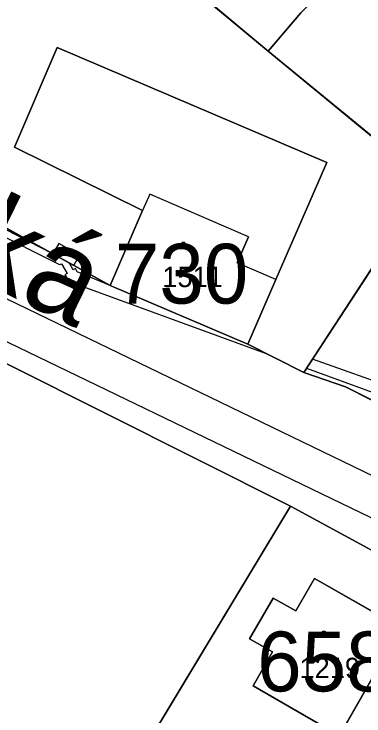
# Model space of a CAD drawing. Extents: x -689422 to -685210, y -987725 to -982160.
# Drawn here: x -687545.1 to -687515.9, y -985197.4 to -985138.7 of the extents above; entities that cross this region are included whole.
import ezdxf

# ---------------------------------------------------------------- set-up
doc = ezdxf.new("R2010")
doc.units = 0
for name, color, linetype in [('KN_Budovy', 7, 'Continuous'), ('KN_Budovy_cisla_domovni', 7, 'Continuous'), ('KN_Hranice_parcel', 7, 'Continuous'), ('KN_Hranice_parcel_vnitrni_kresba', 7, 'Continuous'), ('KN_Parcelni cisla', 7, 'Continuous'), ('KN_Polygon parcely', 7, 'Continuous'), ('KN_Popisy_pomistni nazvy nazvy ulic', 7, 'Continuous'), ('KN_POZEMKY_ORNA PUDA', 7, 'Continuous'), ('KN_POZEMKY_OSTATNI PLOCHA', 7, 'Continuous'), ('KN_POZEMKY_ZAHRADA', 7, 'Continuous'), ('KN_POZEMKY_ZASTAVENA PLOCHA', 7, 'Continuous'), ('KN_VYUZITI_16_ostatni plocha_silnice', 7, 'Continuous'), ('KN_Věcná břemena k části', 7, 'Continuous'), ('KN_Značky budov', 7, 'Continuous')]:
    doc.layers.add(name, color=color, linetype=linetype)

msp = doc.modelspace()

# ---------------------------------------------------------------- linework, layer by layer
at = {"layer": 'KN_Budovy'}
for points in [[(-687525.6, -985166.31), (-687523.24, -985160.9), (-687526.48, -985159.5), (-687525.54, -985157.32), (-687533.79, -985153.75), (-687534.39, -985155.13), (-687537.11, -985161.39)], [(-687517.94, -985199.04), (-687512.8, -985190.03), (-687520.02, -985185.9), (-687521.57, -985188.61), (-687523.48, -985187.55), (-687525.44, -985190.94), (-687523.52, -985192.03), (-687525.14, -985194.87)]]:
    msp.add_lwpolyline(points, close=True, dxfattribs=at)
at = {"layer": 'KN_Hranice_parcel'}
for p, q in [((-687545.55, -985123.7), (-687523.89, -985141.78)), ((-687537.11, -985161.39), (-687577.48, -985139.1)), ((-687523.89, -985141.78), (-687510.53, -985152.78)), ((-687520.91, -985168.67), (-687510.53, -985152.78)), ((-687525.6, -985166.31), (-687537.11, -985161.39)), ((-687553.2, -985164.2), (-687522.02, -985179.85)), ((-687520.91, -985168.67), (-687525.6, -985166.31)), ((-687522.02, -985179.85), (-687565.55, -985252.06)), ((-687522.02, -985179.85), (-687515.26, -985183.53))]:
    msp.add_line(p, q, dxfattribs=at)
for points in [[(-687512.44, -985129.75), (-687515.05, -985132.39), (-687521.15, -985138.58), (-687523.89, -985141.78)], [(-687525.6, -985166.31), (-687523.24, -985160.9), (-687518.99, -985151.11), (-687541.54, -985141.48), (-687545.1, -985149.82), (-687534.39, -985155.13), (-687537.11, -985161.39)], [(-687511.11, -985173.07), (-687517.42, -985169.87), (-687520.91, -985168.67)], [(-687517.94, -985199.04), (-687525.14, -985194.87), (-687523.52, -985192.03), (-687525.44, -985190.94), (-687523.48, -985187.55), (-687521.57, -985188.61), (-687520.02, -985185.9), (-687512.8, -985190.03), (-687517.94, -985199.04)]]:
    msp.add_lwpolyline(points, dxfattribs=at)
at = {"layer": 'KN_Hranice_parcel_vnitrni_kresba'}
for p, q in [((-687533.79, -985153.75), (-687534.39, -985155.13)), ((-687525.54, -985157.32), (-687533.79, -985153.75)), ((-687525.54, -985157.32), (-687526.48, -985159.5)), ((-687523.24, -985160.9), (-687526.48, -985159.5))]:
    msp.add_line(p, q, dxfattribs=at)
at = {"layer": 'KN_Polygon parcely'}
for points in [[(-687545.55, -985123.7), (-687523.89, -985141.78), (-687521.15, -985138.58), (-687515.05, -985132.39), (-687512.44, -985129.75), (-687515.52, -985126.77), (-687525.18, -985117.42), (-687529.47, -985113.51), (-687533.51, -985110)], [(-687510.53, -985152.78), (-687523.89, -985141.78), (-687545.55, -985123.7), (-687554.91, -985115.25), (-687577.01, -985137.74), (-687577.48, -985139.1), (-687537.11, -985161.39), (-687534.39, -985155.13), (-687545.1, -985149.82), (-687541.54, -985141.48), (-687518.99, -985151.11), (-687523.24, -985160.9), (-687525.6, -985166.31), (-687520.91, -985168.67)], [(-687510.53, -985152.78), (-687502.53, -985142.57), (-687501.92, -985141.73), (-687512.44, -985129.75), (-687515.05, -985132.39), (-687521.15, -985138.58), (-687523.89, -985141.78)], [(-687541.54, -985141.48), (-687545.1, -985149.82), (-687534.39, -985155.13), (-687537.11, -985161.39), (-687525.6, -985166.31), (-687523.24, -985160.9), (-687518.99, -985151.11)], [(-687489.92, -985163.84), (-687488.12, -985159.92), (-687501.92, -985141.73), (-687502.53, -985142.57), (-687510.53, -985152.78), (-687520.91, -985168.67), (-687517.42, -985169.87), (-687511.11, -985173.07), (-687506.96, -985173.72), (-687496.2, -985172.97), (-687493.71, -985172.07), (-687490.4, -985164.88), (-687495.55, -985170.01), (-687503.3, -985162.16), (-687502.75, -985161.61), (-687509.07, -985155.23), (-687504.45, -985150.63), (-687498.11, -985157.04), (-687497.39, -985156.32)], [(-687568.81, -985192.98), (-687591.1, -985232.84), (-687594.27, -985237.78), (-687568.94, -985251.89), (-687566.32, -985253.35), (-687565.55, -985252.06), (-687522.02, -985179.85), (-687553.2, -985164.2), (-687555.49, -985168.48), (-687559.81, -985176.5), (-687558.72, -985177.3)], [(-687471.24, -985213.23), (-687488.82, -985201.7), (-687496.51, -985193.97), (-687515.26, -985183.53), (-687522.02, -985179.85), (-687565.55, -985252.06), (-687533.67, -985270.95), (-687533.39, -985270.48), (-687518.37, -985280.02), (-687517.92, -985279.42), (-687494.8, -985246.63)], [(-687517.94, -985199.04), (-687525.14, -985194.87), (-687523.52, -985192.03), (-687525.44, -985190.94), (-687523.48, -985187.55), (-687521.57, -985188.61), (-687520.02, -985185.9), (-687512.8, -985190.03)], [(-687517.94, -985199.04), (-687512.8, -985190.03), (-687520.02, -985185.9), (-687521.57, -985188.61), (-687523.48, -985187.55), (-687525.44, -985190.94), (-687523.52, -985192.03), (-687525.14, -985194.87)]]:
    msp.add_lwpolyline(points, close=True, dxfattribs=at)
msp.add_lwpolyline([(-687553.2, -985164.2), (-687522.02, -985179.85), (-687515.26, -985183.53), (-687504.67, -985185.84), (-687497.78, -985185.06), (-687490.49, -985183.23), (-687494.5, -985181.25), (-687497.3, -985179.87), (-687508.96, -985174.13), (-687511.11, -985173.07), (-687517.42, -985169.87), (-687520.91, -985168.67), (-687525.6, -985166.31), (-687537.11, -985161.39), (-687577.48, -985139.1)], dxfattribs=at)
at = {"layer": 'KN_POZEMKY_ORNA PUDA'}
for p, q in [((-687553.2, -985164.2), (-687522.02, -985179.85)), ((-687565.55, -985252.06), (-687522.02, -985179.85)), ((-687522.02, -985179.85), (-687565.55, -985252.06)), ((-687522.02, -985179.85), (-687515.26, -985183.53)), ((-687520.02, -985185.9), (-687521.57, -985188.61)), ((-687512.8, -985190.03), (-687520.02, -985185.9)), ((-687523.48, -985187.55), (-687525.44, -985190.94)), ((-687521.57, -985188.61), (-687523.48, -985187.55)), ((-687517.94, -985199.04), (-687512.8, -985190.03)), ((-687525.44, -985190.94), (-687523.52, -985192.03)), ((-687523.52, -985192.03), (-687525.14, -985194.87)), ((-687525.14, -985194.87), (-687517.94, -985199.04))]:
    msp.add_line(p, q, dxfattribs=at)
at = {"layer": 'KN_POZEMKY_OSTATNI PLOCHA'}
for p, q in [((-687577.48, -985139.1), (-687537.11, -985161.39)), ((-687537.11, -985161.39), (-687525.6, -985166.31)), ((-687522.02, -985179.85), (-687553.2, -985164.2)), ((-687525.6, -985166.31), (-687520.91, -985168.67)), ((-687520.91, -985168.67), (-687517.42, -985169.87)), ((-687517.42, -985169.87), (-687511.11, -985173.07)), ((-687515.26, -985183.53), (-687522.02, -985179.85))]:
    msp.add_line(p, q, dxfattribs=at)
at = {"layer": 'KN_POZEMKY_ZAHRADA'}
for p, q in [((-687545.55, -985123.7), (-687523.89, -985141.78)), ((-687523.89, -985141.78), (-687521.15, -985138.58)), ((-687537.11, -985161.39), (-687577.48, -985139.1)), ((-687541.54, -985141.48), (-687545.1, -985149.82)), ((-687518.99, -985151.11), (-687541.54, -985141.48)), ((-687510.53, -985152.78), (-687523.89, -985141.78)), ((-687523.89, -985141.78), (-687510.53, -985152.78)), ((-687545.1, -985149.82), (-687534.39, -985155.13)), ((-687523.24, -985160.9), (-687518.99, -985151.11)), ((-687510.53, -985152.78), (-687520.91, -985168.67)), ((-687520.91, -985168.67), (-687510.53, -985152.78)), ((-687534.39, -985155.13), (-687537.11, -985161.39)), ((-687525.6, -985166.31), (-687523.24, -985160.9)), ((-687520.91, -985168.67), (-687525.6, -985166.31)), ((-687517.42, -985169.87), (-687520.91, -985168.67)), ((-687511.11, -985173.07), (-687517.42, -985169.87))]:
    msp.add_line(p, q, dxfattribs=at)
at = {"layer": 'KN_POZEMKY_ZASTAVENA PLOCHA'}
for p, q in [((-687523.89, -985141.78), (-687545.55, -985123.7)), ((-687521.15, -985138.58), (-687523.89, -985141.78)), ((-687545.1, -985149.82), (-687541.54, -985141.48)), ((-687541.54, -985141.48), (-687518.99, -985151.11)), ((-687534.39, -985155.13), (-687545.1, -985149.82)), ((-687518.99, -985151.11), (-687523.24, -985160.9)), ((-687537.11, -985161.39), (-687534.39, -985155.13)), ((-687523.24, -985160.9), (-687525.6, -985166.31)), ((-687525.6, -985166.31), (-687537.11, -985161.39)), ((-687521.57, -985188.61), (-687520.02, -985185.9)), ((-687520.02, -985185.9), (-687512.8, -985190.03)), ((-687525.44, -985190.94), (-687523.48, -985187.55)), ((-687523.48, -985187.55), (-687521.57, -985188.61)), ((-687512.8, -985190.03), (-687517.94, -985199.04)), ((-687523.52, -985192.03), (-687525.44, -985190.94)), ((-687525.14, -985194.87), (-687523.52, -985192.03)), ((-687517.94, -985199.04), (-687525.14, -985194.87))]:
    msp.add_line(p, q, dxfattribs=at)
at = {"layer": 'KN_VYUZITI_16_ostatni plocha_silnice'}
for p, q in [((-687577.48, -985139.1), (-687537.11, -985161.39)), ((-687537.11, -985161.39), (-687525.6, -985166.31)), ((-687522.02, -985179.85), (-687553.2, -985164.2)), ((-687525.6, -985166.31), (-687520.91, -985168.67)), ((-687520.91, -985168.67), (-687517.42, -985169.87)), ((-687517.42, -985169.87), (-687511.11, -985173.07)), ((-687515.26, -985183.53), (-687522.02, -985179.85))]:
    msp.add_line(p, q, dxfattribs=at)
at = {"layer": 'KN_Věcná břemena k části'}
for points in [[(-687622.19, -985128.85), (-687618.95, -985130.66), (-687616.83, -985128.22), (-687591.17, -985141.52), (-687548.05, -985164.98), (-687514.57, -985181.16), (-687500.86, -985185.41), (-687497.78, -985185.06), (-687494.13, -985184.14), (-687513.39, -985178.17), (-687546.59, -985162.13), (-687589.67, -985138.7), (-687617.59, -985124.22), (-687618.01, -985124.7), (-687618.31, -985124.35)], [(-687541.9, -985158.74), (-687540.5, -985159.52), (-687540.15, -985159.71), (-687539.66, -985158.86), (-687541.4, -985157.87)], [(-687520.18, -985167.56), (-687520.68, -985168.32), (-687507.86, -985173), (-687507.38, -985173.65), (-687506.96, -985173.72), (-687506.14, -985173.66), (-687507.24, -985172.16)]]:
    msp.add_lwpolyline(points, close=True, dxfattribs=at)
msp.add_lwpolyline([(-687547.12, -985156.75), (-687541.34, -985159.63), (-687541.17, -985159.59), (-687540.7, -985160.38), (-687540.88, -985160.49), (-687540.53, -985161.07), (-687524.06, -985167.08), (-687525.6, -985166.31), (-687537.11, -985161.39), (-687539.86, -985160.25), (-687540.01, -985159.97), (-687540.19, -985160.08), (-687540.5, -985159.52), (-687541.9, -985158.74), (-687546.84, -985156.21)], dxfattribs=at)
at = {"layer": 'KN_Značky budov'}
for centre in [(-687530.987, -985157.939), (-687519.237, -985190.459)]:
    msp.add_circle(centre, 0.175, dxfattribs=at)

# ---------------------------------------------------------------- texts
at = {"layer": 'KN_Budovy_cisla_domovni'}
for s, p in [('730', (-687536.711, -985162.904)), ('658', (-687524.807, -985195.344))]:
    msp.add_text(s, height=5, dxfattribs=at).set_placement(p)
at = {"layer": 'KN_Parcelni cisla'}
for s, p in [('1511', (-687532.74, -985161.53)), ('1219', (-687521.27, -985194.23))]:
    msp.add_text(s, height=1.7, dxfattribs=at).set_placement(p)
at = {"layer": 'KN_Popisy_pomistni nazvy nazvy ulic'}
msp.add_text('±eskodubská', height=7.5, rotation=334, dxfattribs=at).set_placement((-687592.972, -985139.093))

doc.saveas('drawing.dxf')
